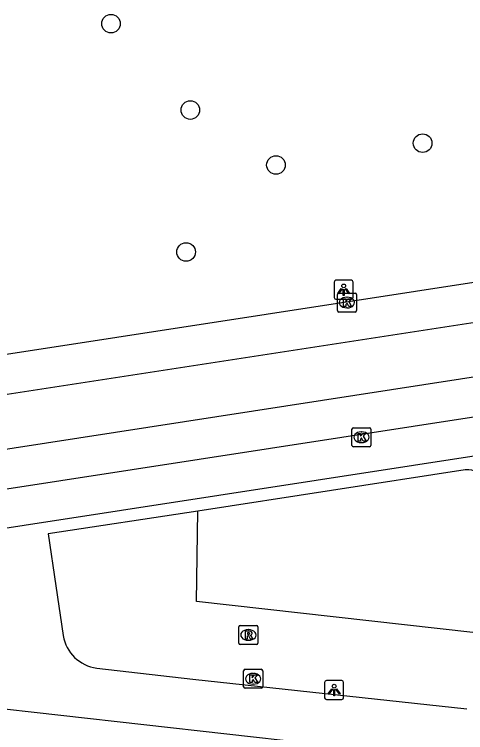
# Model space of a CAD drawing. Extents: x 162026 to 163499, y 387297 to 388169.
# Drawn here: x 162705.62 to 162729.3, y 387557.98 to 387595.7 of the extents above; entities that cross this region are included whole.
import ezdxf

# ---------------------------------------------------------------- set-up
doc = ezdxf.new("R2010")
doc.units = 0
for name, color, linetype in [('IMGEO_Boom', 7, 'Continuous'), ('IMGEO_Groenvoorziening', 7, 'Continuous'), ('IMGEO_Kolk', 7, 'Continuous'), ('IMGEO_Lichtpunt', 7, 'Continuous'), ('IMGEO_Rijbaan_lokaal_gesloten', 7, 'Continuous'), ('IMGEO_Rioolput', 7, 'Continuous'), ('IMGEO_Voetpad_open', 7, 'Continuous')]:
    doc.layers.add(name, color=color, linetype=linetype)

msp = doc.modelspace()

# ---------------------------------------------------------------- linework, layer by layer
at = {"layer": 'IMGEO_Boom'}
for centre in [(162710.694, 387595.208), (162714.856, 387590.673), (162727.045, 387588.935), (162719.35, 387587.786), (162714.634, 387583.219)]:
    msp.add_circle(centre, 0.489, dxfattribs=at)
at = {"layer": 'IMGEO_Groenvoorziening'}
msp.add_lwpolyline([(162731.553, 387563.025), (162715.187, 387564.864), (162715.247, 387569.615)], dxfattribs=at)
at = {"layer": 'IMGEO_Kolk'}
for p, q in [((162722.573, 387580.138), (162722.573, 387580.99)), ((162722.648, 387581.064), (162723.5, 387581.064)), ((162723.061, 387580.844), (162723.086, 387580.844)), ((162723.574, 387580.99), (162723.574, 387580.138)), ((162723.5, 387580.064), (162722.648, 387580.064)), ((162723.084, 387580.284), (162723.059, 387580.284)), ((162723.335, 387573.065), (162723.335, 387573.917)), ((162723.41, 387573.991), (162724.262, 387573.991)), ((162723.823, 387573.771), (162723.848, 387573.771)), ((162724.336, 387573.917), (162724.336, 387573.065)), ((162724.262, 387572.991), (162723.41, 387572.991)), ((162723.846, 387573.211), (162723.821, 387573.211)), ((162717.652, 387560.379), (162717.652, 387561.231)), ((162717.727, 387561.305), (162718.579, 387561.305)), ((162718.653, 387561.231), (162718.653, 387560.379)), ((162718.14, 387561.085), (162718.165, 387561.085)), ((162718.163, 387560.525), (162718.138, 387560.525)), ((162718.579, 387560.305), (162717.727, 387560.305))]:
    msp.add_line(p, q, dxfattribs=at)
for points in [[(162722.573, 387580.138), (162722.573, 387580.99)], [(162722.648, 387581.064), (162723.5, 387581.064)], [(162723.574, 387580.99), (162723.574, 387580.138)], [(162722.894, 387580.764), (162723.017, 387580.764), (162723.017, 387580.613), (162723.147, 387580.764), (162723.311, 387580.764), (162723.165, 387580.613), (162723.318, 387580.364), (162723.166, 387580.364), (162723.081, 387580.528), (162723.017, 387580.461), (162723.017, 387580.364), (162722.894, 387580.364), (162722.894, 387580.764)], [(162723.5, 387580.064), (162722.648, 387580.064)], [(162723.335, 387573.065), (162723.335, 387573.917)], [(162723.41, 387573.991), (162724.262, 387573.991)], [(162723.656, 387573.691), (162723.779, 387573.691), (162723.779, 387573.54), (162723.909, 387573.691), (162724.073, 387573.691), (162723.927, 387573.54), (162724.08, 387573.291), (162723.928, 387573.291), (162723.843, 387573.455), (162723.779, 387573.388), (162723.779, 387573.291), (162723.656, 387573.291), (162723.656, 387573.691)], [(162724.336, 387573.917), (162724.336, 387573.065)], [(162724.262, 387572.991), (162723.41, 387572.991)], [(162717.652, 387560.379), (162717.652, 387561.231)], [(162717.727, 387561.305), (162718.579, 387561.305)], [(162718.653, 387561.231), (162718.653, 387560.379)], [(162717.973, 387561.005), (162718.096, 387561.005), (162718.096, 387560.854), (162718.226, 387561.005), (162718.39, 387561.005), (162718.244, 387560.854), (162718.397, 387560.605), (162718.245, 387560.605), (162718.16, 387560.769), (162718.096, 387560.702), (162718.096, 387560.605), (162717.973, 387560.605), (162717.973, 387561.005)], [(162718.579, 387560.305), (162717.727, 387560.305)]]:
    msp.add_lwpolyline(points, dxfattribs=at)
for centre, start, end in [((162722.65, 387580.988), 91.552, 178.448), ((162722.65, 387580.988), 91.552, 178.448), ((162723.498, 387580.988), 1.552, 88.448), ((162723.498, 387580.988), 1.552, 88.448), ((162722.65, 387580.14), 181.552, 268.448), ((162722.65, 387580.14), 181.552, 268.448), ((162723.498, 387580.14), 271.552, 358.448), ((162723.498, 387580.14), 271.552, 358.448), ((162723.412, 387573.915), 91.552, 178.448), ((162723.412, 387573.915), 91.552, 178.448), ((162724.26, 387573.915), 1.552, 88.448), ((162724.26, 387573.915), 1.552, 88.448), ((162723.412, 387573.067), 181.552, 268.448), ((162723.412, 387573.067), 181.552, 268.448), ((162724.26, 387573.067), 271.552, 358.448), ((162724.26, 387573.067), 271.552, 358.448), ((162717.729, 387561.229), 91.552, 178.448), ((162717.729, 387561.229), 91.552, 178.448), ((162718.577, 387561.229), 1.552, 88.448), ((162718.577, 387561.229), 1.552, 88.448), ((162717.729, 387560.381), 181.552, 268.448), ((162717.729, 387560.381), 181.552, 268.448), ((162718.577, 387560.381), 271.552, 358.448), ((162718.577, 387560.381), 271.552, 358.448)]:
    msp.add_arc(centre, 0.0765, start, end, dxfattribs=at)
for centre, major_axis, ratio, start_param, end_param in [((162723.06, 387580.564), (-0.387, 0.002), 0.722429, 4.712389, 7.853982), ((162723.085, 387580.564), (-0.39, 0.002), 0.717154, 1.570796, 4.712389), ((162723.822, 387573.491), (-0.387, 0.002), 0.722429, 4.712389, 7.853982), ((162723.847, 387573.491), (-0.39, 0.002), 0.717154, 1.570796, 4.712389), ((162718.139, 387560.805), (-0.387, 0.002), 0.722429, 4.712389, 7.853982), ((162718.164, 387560.805), (-0.39, 0.002), 0.717154, 1.570796, 4.712389)]:
    msp.add_ellipse(centre, major_axis=major_axis, ratio=ratio, start_param=start_param, end_param=end_param, dxfattribs=at)
at = {"layer": 'IMGEO_Lichtpunt'}
for p, q in [((162722.405, 387581.64), (162722.405, 387580.833)), ((162722.405, 387581.64), (162722.405, 387580.833)), ((162723.307, 387581.735), (162722.499, 387581.735)), ((162723.307, 387581.735), (162722.499, 387581.735)), ((162723.401, 387580.833), (162723.401, 387581.64)), ((162723.401, 387580.833), (162723.401, 387581.64)), ((162722.499, 387580.739), (162723.307, 387580.739)), ((162722.499, 387580.739), (162723.307, 387580.739)), ((162721.905, 387560.618), (162721.905, 387559.811)), ((162721.905, 387560.618), (162721.905, 387559.811)), ((162722.807, 387560.713), (162721.999, 387560.713)), ((162722.807, 387560.713), (162721.999, 387560.713)), ((162722.901, 387559.811), (162722.901, 387560.618)), ((162722.901, 387559.811), (162722.901, 387560.618)), ((162721.999, 387559.717), (162722.807, 387559.717)), ((162721.999, 387559.717), (162722.807, 387559.717))]:
    msp.add_line(p, q, dxfattribs=at)
for points in [[(162722.779, 387581.304), (162722.818, 387581.276), (162722.63, 387581.014), (162722.592, 387581.041), (162722.779, 387581.304)], [(162722.881, 387581.256), (162722.928, 387581.256), (162722.928, 387580.934), (162722.881, 387580.934), (162722.881, 387581.256)], [(162722.991, 387581.276), (162723.029, 387581.303), (162723.216, 387581.041), (162723.177, 387581.013), (162722.991, 387581.276)], [(162722.279, 387560.282), (162722.318, 387560.254), (162722.13, 387559.992), (162722.092, 387560.019), (162722.279, 387560.282)], [(162722.381, 387560.234), (162722.428, 387560.234), (162722.428, 387559.912), (162722.381, 387559.912), (162722.381, 387560.234)], [(162722.491, 387560.254), (162722.529, 387560.281), (162722.716, 387560.019), (162722.677, 387559.991), (162722.491, 387560.254)]]:
    msp.add_lwpolyline(points, dxfattribs=at)
for centre in [(162722.904, 387581.438), (162722.404, 387560.416)]:
    msp.add_circle(centre, 0.0994, dxfattribs=at)
for centre, start, end in [((162722.499, 387581.64), 90, 180), ((162722.499, 387581.64), 90, 180), ((162723.307, 387581.64), 0, 90), ((162723.307, 387581.64), 0, 90), ((162722.499, 387580.833), 180, 270), ((162722.499, 387580.833), 180, 270), ((162723.307, 387580.833), 270, 0), ((162723.307, 387580.833), 270, 360), ((162721.999, 387560.618), 90, 180), ((162721.999, 387560.618), 90, 180), ((162722.807, 387560.618), 0, 90), ((162722.807, 387560.618), 0, 90), ((162721.999, 387559.811), 180, 270), ((162721.999, 387559.811), 180, 270), ((162722.807, 387559.811), 270, 0), ((162722.807, 387559.811), 270, 360)]:
    msp.add_arc(centre, 0.0946, start, end, dxfattribs=at)
at = {"layer": 'IMGEO_Rijbaan_lokaal_gesloten'}
for points in [[(162679.768, 387571.83), (162811.43, 387592.098)], [(162811.858, 387589.349), (162680.257, 387568.993)], [(162679.413, 387573.886), (162766.076, 387587.239)], [(162811.048, 387587.092), (162682.305, 387567.235)]]:
    msp.add_lwpolyline(points, dxfattribs=at)
at = {"layer": 'IMGEO_Rioolput'}
for p, q in [((162717.401, 387562.68), (162717.401, 387563.532)), ((162717.476, 387563.606), (162718.328, 387563.606)), ((162718.402, 387563.532), (162718.402, 387562.68)), ((162717.889, 387563.386), (162717.914, 387563.386)), ((162717.912, 387562.826), (162717.887, 387562.826)), ((162718.328, 387562.606), (162717.476, 387562.606))]:
    msp.add_line(p, q, dxfattribs=at)
for points in [[(162717.401, 387562.68), (162717.401, 387563.532)], [(162717.476, 387563.606), (162718.328, 387563.606)], [(162718.402, 387563.532), (162718.402, 387562.68)], [(162717.99, 387563.304), (162717.738, 387563.306), (162717.738, 387562.906)], [(162717.738, 387562.906), (162717.862, 387562.906), (162717.862, 387563.068), (162717.873, 387563.068)], [(162717.916, 387563.225), (162717.862, 387563.225), (162717.862, 387563.144)], [(162717.862, 387563.144), (162717.914, 387563.144)], [(162717.92, 387563.039), (162717.991, 387562.906), (162718.131, 387562.906), (162718.066, 387563.032)], [(162718.328, 387562.606), (162717.476, 387562.606)]]:
    msp.add_lwpolyline(points, dxfattribs=at)
for centre, radius, start, end in [((162717.478, 387563.53), 0.0765, 91.552, 178.448), ((162717.478, 387563.53), 0.0765, 91.552, 178.448), ((162718.326, 387563.53), 0.0765, 1.552, 88.448), ((162718.326, 387563.53), 0.0765, 1.552, 88.448), ((162717.872, 387563.015), 0.0533, 26.0293, 88.6989), ((162717.898, 387563.333), 0.19, 274.7715, 282.9687), ((162717.922, 387563.129), 0.0964, 77.0061, 93.1865), ((162717.936, 387563.186), 0.0378, 276.6634, 79.6772), ((162717.989, 387563.194), 0.109, 350.3612, 89.416), ((162717.987, 387563.194), 0.112, 277.5842, 350.9817), ((162717.971, 387562.979), 0.108, 29.5134, 73.7905), ((162717.478, 387562.682), 0.0765, 181.552, 268.448), ((162717.478, 387562.682), 0.0765, 181.552, 268.448), ((162718.326, 387562.682), 0.0765, 271.552, 358.448), ((162718.326, 387562.682), 0.0765, 271.552, 358.448)]:
    msp.add_arc(centre, radius, start, end, dxfattribs=at)
for centre, major_axis, ratio, start_param, end_param in [((162717.888, 387563.106), (-0.387, 0.002), 0.722429, 4.712389, 7.853982), ((162717.913, 387563.106), (-0.39, 0.002), 0.717154, 1.570796, 4.712389)]:
    msp.add_ellipse(centre, major_axis=major_axis, ratio=ratio, start_param=start_param, end_param=end_param, dxfattribs=at)
at = {"layer": 'IMGEO_Voetpad_open'}
for points in [[(162685.698, 387565.729), (162808.281, 387584.635)], [(162729.285, 387571.77), (162715.247, 387569.615)], [(162715.247, 387569.615), (162707.396, 387568.41), (162707.798, 387565.694), (162708.186, 387563.073)], [(162709.946, 387561.369), (162714.981, 387560.792), (162729.361, 387559.225)], [(162734.19, 387555.945), (162699.334, 387559.856), (162686.046, 387557.841)]]:
    msp.add_lwpolyline(points, dxfattribs=at)
for centre, radius, start, end in [((162729.415, 387570.862), 0.918, 11.6501, 98.1643), ((162710.212, 387563.404), 2.052, 189.2869, 262.5655)]:
    msp.add_arc(centre, radius, start, end, dxfattribs=at)

doc.saveas('drawing.dxf')
